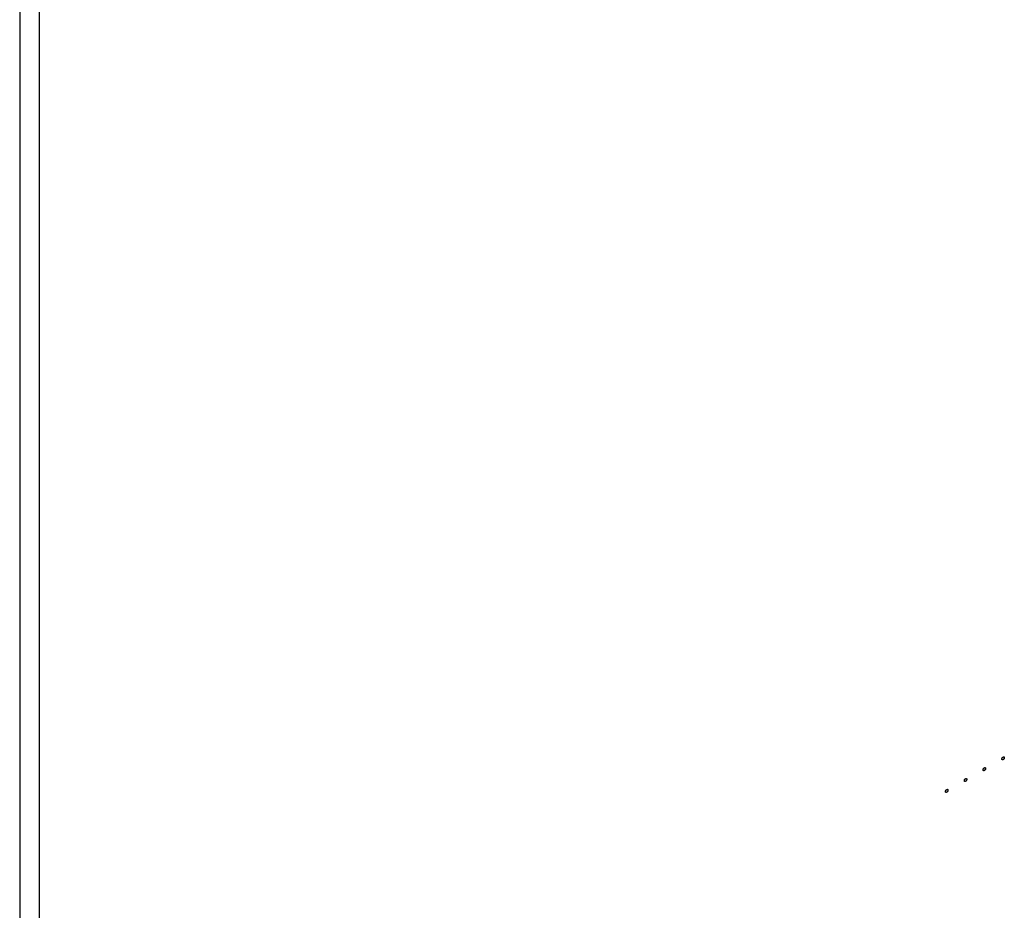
# Model space of a CAD drawing. Header units: inches. Extents: x 6 to 353, y 6 to 228.
# Tile 290 of 372: x 333 to 342, y 154 to 163. Entities that reach past the tile are written whole.
import ezdxf

# ---------------------------------------------------------------- set-up
doc = ezdxf.new("R2010")
doc.units = ezdxf.units.IN
doc.header["$LTSCALE"] = 19.946667
doc.header["$MEASUREMENT"] = 0
doc.linetypes.add('HIDDEN', pattern=[0.2, 0.1, -0.1])
doc.layers.get('0').update_dxf_attribs({"linetype": 'CONTINUOUS'})
doc.layers.add('08_ALL_COSMETICS', color=7, linetype='CONTINUOUS')

msp = doc.modelspace()

# ---------------------------------------------------------------- linework, layer by layer
at = {"color": 7, "linetype": 'Continuous'}
for p, q in [((332.9075, 194.7241), (332.9075, 141.4473)), ((333.09, 194.7241), (333.09, 141.4473))]:
    msp.add_line(p, q, dxfattribs=at)
at = {"layer": '08_ALL_COSMETICS', "color": 7, "linetype": 'HIDDEN'}
for points in [[(342.1614, 155.7813), (342.1611, 155.7811), (342.1605, 155.7809), (342.1598, 155.7806), (342.1592, 155.7803), (342.1587, 155.7802), (342.1582, 155.78), (342.1577, 155.7799), (342.1574, 155.7799), (342.1571, 155.7798), (342.1569, 155.7798), (342.1565, 155.7798), (342.1561, 155.7798), (342.1557, 155.7799), (342.1554, 155.7799), (342.1551, 155.7799), (342.1549, 155.78), (342.1546, 155.7801), (342.1543, 155.7802), (342.1539, 155.7803), (342.1536, 155.7804), (342.1534, 155.7805), (342.1532, 155.7807), (342.153, 155.7809), (342.1527, 155.7811), (342.1524, 155.7813), (342.1522, 155.7815), (342.152, 155.7817), (342.1519, 155.7819), (342.1517, 155.7822), (342.1515, 155.7825), (342.1513, 155.7828), (342.1511, 155.7831), (342.151, 155.7833), (342.1509, 155.7836), (342.1508, 155.7839), (342.1507, 155.7844), (342.1505, 155.7848), (342.1504, 155.7851), (342.1503, 155.7854), (342.1503, 155.7857), (342.1503, 155.7861), (342.1502, 155.7866), (342.1502, 155.7872), (342.1501, 155.7878), (342.1502, 155.7885), (342.1502, 155.7892), (342.1503, 155.7898), (342.1503, 155.7905), (342.1505, 155.7912), (342.1506, 155.7919), (342.1508, 155.7926), (342.1509, 155.7933), (342.1512, 155.794), (342.1515, 155.7947), (342.1517, 155.7955), (342.152, 155.7962), (342.1524, 155.7969), (342.1527, 155.7976), (342.1531, 155.7983), (342.1534, 155.799), (342.1538, 155.7996), (342.1543, 155.8003), (342.1547, 155.8009), (342.1551, 155.8016), (342.1556, 155.8022), (342.1561, 155.8028), (342.1566, 155.8033), (342.1571, 155.804), (342.1576, 155.8044), (342.1581, 155.8049), (342.1587, 155.8054), (342.1592, 155.8059), (342.1597, 155.8063), (342.1605, 155.8068), (342.161, 155.8072), (342.1614, 155.8074)], [(342.1614, 155.8074), (342.1618, 155.8076), (342.1623, 155.8079), (342.1631, 155.8082), (342.1636, 155.8085), (342.1641, 155.8086), (342.1647, 155.8087), (342.1651, 155.8088), (342.1655, 155.8089), (342.1657, 155.809), (342.166, 155.8089), (342.1663, 155.8089), (342.1667, 155.8089), (342.1671, 155.8089), (342.1674, 155.8089), (342.1677, 155.8089), (342.1679, 155.8088), (342.1682, 155.8087), (342.1685, 155.8086), (342.1689, 155.8084), (342.1692, 155.8083), (342.1694, 155.8083), (342.1696, 155.8081), (342.1698, 155.8079), (342.1701, 155.8076), (342.1704, 155.8074), (342.1706, 155.8072), (342.1708, 155.8071), (342.1709, 155.8069), (342.1711, 155.8066), (342.1713, 155.8062), (342.1716, 155.8059), (342.1717, 155.8056), (342.1719, 155.8054), (342.1719, 155.8052), (342.1721, 155.8048), (342.1722, 155.8044), (342.1723, 155.804), (342.1724, 155.8036), (342.1725, 155.8034), (342.1725, 155.8031), (342.1726, 155.8026), (342.1726, 155.8021), (342.1727, 155.8015), (342.1728, 155.8009), (342.1727, 155.8002), (342.1726, 155.7996), (342.1726, 155.7989), (342.1725, 155.7983), (342.1723, 155.7975), (342.1722, 155.7968), (342.172, 155.7961), (342.1719, 155.7954), (342.1716, 155.7947), (342.1714, 155.794), (342.1711, 155.7933), (342.1709, 155.7926), (342.1705, 155.7919), (342.1701, 155.7912), (342.1698, 155.7905), (342.1694, 155.7897), (342.169, 155.7891), (342.1686, 155.7885), (342.1681, 155.7878), (342.1677, 155.7871), (342.1672, 155.7866), (342.1667, 155.786), (342.1662, 155.7854), (342.1658, 155.7848), (342.1652, 155.7843), (342.1647, 155.7838), (342.1642, 155.7834), (342.1637, 155.7828), (342.1631, 155.7825), (342.1623, 155.782), (342.1618, 155.7816), (342.1614, 155.7813)], [(341.9846, 155.6793), (341.9843, 155.6791), (341.9837, 155.6788), (341.983, 155.6785), (341.9824, 155.6782), (341.9819, 155.6781), (341.9814, 155.678), (341.9809, 155.6779), (341.9806, 155.6778), (341.9803, 155.6777), (341.9801, 155.6778), (341.9798, 155.6778), (341.9794, 155.6778), (341.9789, 155.6778), (341.9786, 155.6778), (341.9784, 155.6778), (341.9782, 155.6779), (341.9779, 155.678), (341.9775, 155.6781), (341.9771, 155.6783), (341.9769, 155.6784), (341.9766, 155.6784), (341.9765, 155.6786), (341.9762, 155.6788), (341.9759, 155.679), (341.9756, 155.6793), (341.9754, 155.6795), (341.9752, 155.6796), (341.9751, 155.6798), (341.9749, 155.6801), (341.9747, 155.6804), (341.9745, 155.6808), (341.9743, 155.6811), (341.9742, 155.6812), (341.9741, 155.6815), (341.974, 155.6819), (341.9739, 155.6823), (341.9737, 155.6827), (341.9736, 155.6831), (341.9735, 155.6833), (341.9735, 155.6836), (341.9735, 155.684), (341.9734, 155.6846), (341.9734, 155.6852), (341.9733, 155.6858), (341.9734, 155.6865), (341.9734, 155.6871), (341.9735, 155.6878), (341.9735, 155.6884), (341.9737, 155.6892), (341.9739, 155.6898), (341.974, 155.6906), (341.9742, 155.6913), (341.9744, 155.692), (341.9747, 155.6927), (341.975, 155.6934), (341.9752, 155.6941), (341.9756, 155.6948), (341.9759, 155.6955), (341.9763, 155.6962), (341.9766, 155.697), (341.9771, 155.6976), (341.9775, 155.6982), (341.9779, 155.6989), (341.9783, 155.6996), (341.9788, 155.7001), (341.9793, 155.7007), (341.9798, 155.7013), (341.9803, 155.7019), (341.9808, 155.7023), (341.9813, 155.7029), (341.9819, 155.7033), (341.9824, 155.7039), (341.983, 155.7042), (341.9837, 155.7047), (341.9843, 155.7051), (341.9846, 155.7054)], [(341.9846, 155.7054), (341.985, 155.7055), (341.9856, 155.7058), (341.9863, 155.7061), (341.9868, 155.7064), (341.9874, 155.7065), (341.9879, 155.7066), (341.9883, 155.7067), (341.9887, 155.7068), (341.989, 155.7069), (341.9892, 155.7069), (341.9895, 155.7069), (341.9899, 155.7068), (341.9903, 155.7068), (341.9907, 155.7068), (341.9909, 155.7068), (341.9911, 155.7067), (341.9914, 155.7066), (341.9918, 155.7065), (341.9921, 155.7064), (341.9924, 155.7062), (341.9927, 155.7062), (341.9928, 155.706), (341.9931, 155.7058), (341.9933, 155.7056), (341.9936, 155.7054), (341.9939, 155.7052), (341.9941, 155.705), (341.9942, 155.7048), (341.9943, 155.7045), (341.9946, 155.7042), (341.9948, 155.7038), (341.995, 155.7036), (341.9951, 155.7034), (341.9952, 155.7031), (341.9953, 155.7028), (341.9954, 155.7023), (341.9955, 155.7019), (341.9956, 155.7016), (341.9957, 155.7013), (341.9958, 155.701), (341.9958, 155.7006), (341.9958, 155.7001), (341.9959, 155.6995), (341.996, 155.6989), (341.9959, 155.6982), (341.9959, 155.6975), (341.9958, 155.6968), (341.9958, 155.6962), (341.9956, 155.6955), (341.9954, 155.6948), (341.9953, 155.6941), (341.9951, 155.6934), (341.9948, 155.6927), (341.9946, 155.692), (341.9943, 155.6912), (341.9941, 155.6905), (341.9937, 155.6898), (341.9934, 155.6891), (341.993, 155.6884), (341.9927, 155.6877), (341.9922, 155.687), (341.9918, 155.6864), (341.9914, 155.6857), (341.991, 155.6851), (341.9904, 155.6845), (341.99, 155.6839), (341.9895, 155.6834), (341.989, 155.6827), (341.9885, 155.6823), (341.9879, 155.6818), (341.9874, 155.6813), (341.9869, 155.6808), (341.9863, 155.6804), (341.9856, 155.6799), (341.985, 155.6795), (341.9846, 155.6793)], [(341.8079, 155.5772), (341.8075, 155.577), (341.8069, 155.5768), (341.8062, 155.5764), (341.8057, 155.5761), (341.8051, 155.5761), (341.8046, 155.5759), (341.8042, 155.5758), (341.8038, 155.5758), (341.8035, 155.5757), (341.8033, 155.5757), (341.803, 155.5757), (341.8026, 155.5757), (341.8022, 155.5757), (341.8018, 155.5758), (341.8016, 155.5757), (341.8014, 155.5758), (341.8011, 155.5759), (341.8007, 155.5761), (341.8004, 155.5762), (341.8001, 155.5763), (341.7999, 155.5764), (341.7997, 155.5765), (341.7995, 155.5767), (341.7992, 155.577), (341.7989, 155.5772), (341.7986, 155.5774), (341.7985, 155.5775), (341.7983, 155.5778), (341.7982, 155.578), (341.7979, 155.5784), (341.7977, 155.5787), (341.7976, 155.579), (341.7974, 155.5792), (341.7973, 155.5795), (341.7972, 155.5798), (341.7971, 155.5802), (341.797, 155.5807), (341.7969, 155.581), (341.7968, 155.5813), (341.7968, 155.5816), (341.7967, 155.582), (341.7967, 155.5825), (341.7966, 155.5831), (341.7965, 155.5837), (341.7966, 155.5844), (341.7967, 155.5851), (341.7967, 155.5857), (341.7967, 155.5864), (341.7969, 155.5871), (341.7971, 155.5878), (341.7973, 155.5885), (341.7974, 155.5892), (341.7977, 155.5899), (341.7979, 155.5906), (341.7982, 155.5913), (341.7984, 155.592), (341.7988, 155.5927), (341.7991, 155.5935), (341.7995, 155.5942), (341.7998, 155.5949), (341.8003, 155.5955), (341.8007, 155.5962), (341.8011, 155.5968), (341.8016, 155.5975), (341.8021, 155.5981), (341.8025, 155.5986), (341.803, 155.5992), (341.8035, 155.5998), (341.804, 155.6003), (341.8046, 155.6008), (341.8051, 155.6013), (341.8056, 155.6018), (341.8062, 155.6021), (341.8069, 155.6027), (341.8075, 155.6031), (341.8079, 155.6033)], [(341.8079, 155.6033), (341.8082, 155.6035), (341.8088, 155.6037), (341.8095, 155.6041), (341.8101, 155.6044), (341.8106, 155.6044), (341.8111, 155.6046), (341.8116, 155.6047), (341.8119, 155.6048), (341.8122, 155.6048), (341.8124, 155.6048), (341.8127, 155.6048), (341.8132, 155.6048), (341.8136, 155.6048), (341.8139, 155.6048), (341.8141, 155.6048), (341.8143, 155.6047), (341.8146, 155.6046), (341.815, 155.6044), (341.8154, 155.6043), (341.8156, 155.6042), (341.8159, 155.6041), (341.816, 155.604), (341.8163, 155.6038), (341.8166, 155.6035), (341.8169, 155.6033), (341.8171, 155.6031), (341.8173, 155.603), (341.8174, 155.6027), (341.8176, 155.6025), (341.8178, 155.6021), (341.818, 155.6018), (341.8182, 155.6015), (341.8183, 155.6013), (341.8184, 155.601), (341.8185, 155.6007), (341.8186, 155.6003), (341.8188, 155.5998), (341.8189, 155.5995), (341.819, 155.5993), (341.819, 155.5989), (341.819, 155.5985), (341.8191, 155.598), (341.8191, 155.5974), (341.8192, 155.5968), (341.8191, 155.5961), (341.8191, 155.5955), (341.819, 155.5948), (341.819, 155.5941), (341.8188, 155.5934), (341.8186, 155.5927), (341.8185, 155.592), (341.8184, 155.5913), (341.8181, 155.5906), (341.8178, 155.5899), (341.8175, 155.5892), (341.8173, 155.5885), (341.8169, 155.5878), (341.8166, 155.587), (341.8162, 155.5863), (341.8159, 155.5856), (341.8154, 155.585), (341.815, 155.5843), (341.8146, 155.5837), (341.8142, 155.583), (341.8137, 155.5825), (341.8132, 155.5819), (341.8127, 155.5813), (341.8122, 155.5807), (341.8117, 155.5802), (341.8112, 155.5797), (341.8106, 155.5792), (341.8101, 155.5787), (341.8095, 155.5784), (341.8088, 155.5778), (341.8082, 155.5774), (341.8079, 155.5772)], [(341.6311, 155.4751), (341.6307, 155.475), (341.6302, 155.4747), (341.6294, 155.4744), (341.6289, 155.4741), (341.6284, 155.474), (341.6278, 155.4739), (341.6274, 155.4738), (341.627, 155.4737), (341.6268, 155.4736), (341.6265, 155.4736), (341.6262, 155.4736), (341.6258, 155.4737), (341.6254, 155.4737), (341.6251, 155.4737), (341.6248, 155.4737), (341.6246, 155.4738), (341.6243, 155.4739), (341.624, 155.474), (341.6236, 155.4741), (341.6233, 155.4743), (341.6231, 155.4743), (341.6229, 155.4745), (341.6227, 155.4747), (341.6224, 155.4749), (341.6221, 155.4752), (341.6219, 155.4754), (341.6217, 155.4755), (341.6216, 155.4757), (341.6214, 155.476), (341.6212, 155.4763), (341.6209, 155.4767), (341.6208, 155.4769), (341.6206, 155.4771), (341.6206, 155.4774), (341.6205, 155.4777), (341.6203, 155.4782), (341.6202, 155.4786), (341.6201, 155.479), (341.62, 155.4792), (341.62, 155.4795), (341.6199, 155.4799), (341.6199, 155.4804), (341.6198, 155.4811), (341.6197, 155.4816), (341.6198, 155.4823), (341.6199, 155.483), (341.6199, 155.4837), (341.62, 155.4843), (341.6202, 155.485), (341.6203, 155.4857), (341.6205, 155.4864), (341.6206, 155.4871), (341.6209, 155.4878), (341.6211, 155.4886), (341.6214, 155.4893), (341.6216, 155.49), (341.622, 155.4907), (341.6224, 155.4914), (341.6227, 155.4921), (341.6231, 155.4928), (341.6235, 155.4935), (341.6239, 155.4941), (341.6244, 155.4948), (341.6248, 155.4954), (341.6253, 155.496), (341.6258, 155.4966), (341.6263, 155.4972), (341.6267, 155.4978), (341.6273, 155.4982), (341.6278, 155.4987), (341.6283, 155.4992), (341.6288, 155.4997), (341.6294, 155.5001), (341.6302, 155.5006), (341.6307, 155.501), (341.6311, 155.5013)], [(341.6311, 155.5013), (341.6315, 155.5014), (341.632, 155.5017), (341.6327, 155.502), (341.6333, 155.5023), (341.6338, 155.5024), (341.6343, 155.5025), (341.6348, 155.5026), (341.6351, 155.5027), (341.6354, 155.5028), (341.6356, 155.5027), (341.636, 155.5027), (341.6364, 155.5027), (341.6368, 155.5027), (341.6371, 155.5027), (341.6374, 155.5027), (341.6376, 155.5026), (341.6379, 155.5025), (341.6382, 155.5024), (341.6386, 155.5022), (341.6389, 155.5021), (341.6391, 155.5021), (341.6393, 155.5019), (341.6395, 155.5017), (341.6398, 155.5015), (341.6401, 155.5012), (341.6403, 155.501), (341.6405, 155.5009), (341.6406, 155.5007), (341.6408, 155.5004), (341.641, 155.5001), (341.6412, 155.4997), (341.6414, 155.4994), (341.6415, 155.4993), (341.6416, 155.499), (341.6417, 155.4986), (341.6419, 155.4982), (341.642, 155.4978), (341.6421, 155.4974), (341.6422, 155.4972), (341.6422, 155.4969), (341.6422, 155.4965), (341.6423, 155.496), (341.6423, 155.4953), (341.6424, 155.4947), (341.6423, 155.4941), (341.6423, 155.4934), (341.6422, 155.4927), (341.6422, 155.4921), (341.642, 155.4914), (341.6419, 155.4907), (341.6417, 155.49), (341.6416, 155.4893), (341.6413, 155.4885), (341.641, 155.4878), (341.6408, 155.4871), (341.6405, 155.4864), (341.6401, 155.4857), (341.6398, 155.485), (341.6394, 155.4843), (341.6391, 155.4836), (341.6387, 155.4829), (341.6382, 155.4823), (341.6378, 155.4816), (341.6374, 155.481), (341.6369, 155.4804), (341.6364, 155.4798), (341.6359, 155.4792), (341.6354, 155.4786), (341.6349, 155.4782), (341.6344, 155.4777), (341.6339, 155.4772), (341.6333, 155.4766), (341.6328, 155.4763), (341.632, 155.4758), (341.6315, 155.4754), (341.6311, 155.4751)]]:
    msp.add_open_spline(points, degree=3, knots=[0, 0, 0, 0, 0.03125, 0.046875, 0.0625, 0.078125, 0.09375, 0.109375, 0.117188, 0.125, 0.132812, 0.140625, 0.15625, 0.171875, 0.179688, 0.1875, 0.195312, 0.203125, 0.21875, 0.234375, 0.242188, 0.25, 0.257812, 0.265625, 0.28125, 0.296875, 0.304688, 0.3125, 0.320312, 0.328125, 0.34375, 0.359375, 0.367188, 0.375, 0.382812, 0.390625, 0.40625, 0.421875, 0.429688, 0.4375, 0.445312, 0.453125, 0.46875, 0.484375, 0.5, 0.515625, 0.53125, 0.546875, 0.5625, 0.578125, 0.59375, 0.609375, 0.625, 0.640625, 0.65625, 0.671875, 0.6875, 0.703125, 0.71875, 0.734375, 0.75, 0.765625, 0.78125, 0.796875, 0.8125, 0.828125, 0.84375, 0.859375, 0.875, 0.890625, 0.90625, 0.921875, 0.9375, 0.953125, 0.96875, 1, 1, 1, 1], dxfattribs=at)

doc.saveas('drawing.dxf')
